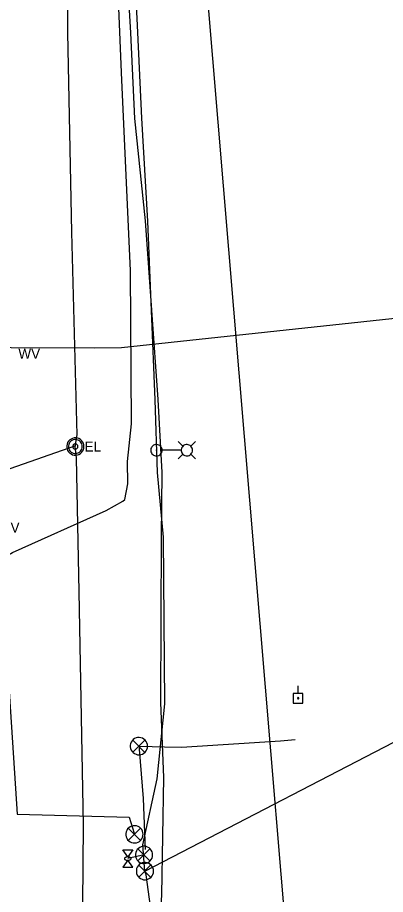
# Model space of a CAD drawing. Extents: x 600849 to 606371, y 330010 to 403088.
# Drawn here: x 604850 to 604990.5, y 333639.5 to 333973.9 of the extents above; entities that cross this region are included whole.
import ezdxf

# ---------------------------------------------------------------- set-up
doc = ezdxf.new("R2010")
doc.units = 0
for name, color, linetype in [('E_FTMS', 7, 'Continuous'), ('E_FTMS_Conduit', 7, 'Continuous'), ('E_LTG', 7, 'Continuous'), ('E_LTG_CID', 7, 'Continuous'), ('E_SIG', 7, 'Continuous'), ('E_UTL_AG', 7, 'Continuous'), ('E_UTL_E', 7, 'Continuous'), ('E_UTL_E_UG', 7, 'Continuous'), ('E_UTL_EPowerPole', 7, 'Continuous'), ('E_UTL_FO_UG_QWEST', 7, 'Continuous'), ('E_UTL_G', 7, 'Continuous'), ('E_UTL_SAN_UG_MMSD', 7, 'Continuous'), ('E_UTL_W', 7, 'Continuous'), ('E_UTL_W_UG', 7, 'Continuous')]:
    doc.layers.add(name, color=color, linetype=linetype)

# ---------------------------------------------------------------- blocks, each defined once
blk = doc.blocks.new('ACAD_PROXY_ENTITY')
at = {"layer": 'E_LTG'}
for points in [[(1843732.6, 1017005.2), (1843732.5, 1017007.1), (1843731.9, 1017008.9), (1843731, 1017010.6), (1843729.9, 1017012.1), (1843728.4, 1017013.4), (1843726.8, 1017014.3), (1843725, 1017014.9), (1843723.1, 1017015.2), (1843721.1, 1017015.1), (1843719.3, 1017014.7), (1843717.6, 1017013.9), (1843716, 1017012.8), (1843714.7, 1017011.4), (1843713.6, 1017009.8), (1843712.9, 1017008), (1843712.6, 1017006.1), (1843712.6, 1017004.2), (1843712.9, 1017002.3), (1843713.6, 1017000.6), (1843714.7, 1016998.9), (1843716, 1016997.6), (1843717.6, 1016996.4), (1843719.3, 1016995.7), (1843721.1, 1016995.2), (1843723.1, 1016995.1), (1843725, 1016995.4), (1843726.8, 1016996), (1843728.4, 1016997), (1843729.9, 1016998.2), (1843731, 1016999.7), (1843731.9, 1017001.4), (1843732.5, 1017003.3), (1843732.6, 1017005.2)], [(1843729.5, 1017012.3), (1843715.4, 1016998.1)], [(1843715.4, 1017012.1), (1843729.6, 1016997.9)]]:
    blk.add_lwpolyline(points, dxfattribs=at)

msp = doc.modelspace()

# ---------------------------------------------------------------- linework, layer by layer
at = {"layer": 'E_FTMS'}
for points in [[(604899.64, 333696.07), (604899.58, 333696.69), (604899.4, 333697.3), (604899.11, 333697.85), (604898.73, 333698.35), (604898.25, 333698.76), (604897.71, 333699.07), (604897.12, 333699.28), (604896.49, 333699.37), (604895.87, 333699.34), (604895.26, 333699.19), (604894.69, 333698.93), (604894.18, 333698.56), (604893.74, 333698.11), (604893.4, 333697.58), (604893.17, 333697), (604893.05, 333696.38), (604893.05, 333695.76), (604893.17, 333695.14), (604893.4, 333694.56), (604893.74, 333694.03), (604894.18, 333693.58), (604894.69, 333693.21), (604895.26, 333692.95), (604895.87, 333692.8), (604896.49, 333692.77), (604897.12, 333692.86), (604897.71, 333693.07), (604898.25, 333693.38), (604898.73, 333693.79), (604899.11, 333694.29), (604899.4, 333694.84), (604899.58, 333695.44), (604899.64, 333696.07)], [(604898.6, 333698.4), (604893.99, 333693.75)], [(604893.99, 333698.36), (604898.64, 333693.7)]]:
    msp.add_lwpolyline(points, dxfattribs=at)
at = {"layer": 'E_FTMS_Conduit'}
for points in [[(604894.37, 333357.39), (604896.64, 333466.11), (604897.17, 333555.99), (604901.76, 333584.15), (604905.09, 333639.3), (604905.9, 333684.1), (604904.77, 333712.67), (604904.93, 333775.72), (604905.22, 333800.4), (604903.67, 333828.24), (604898.91, 333896.44), (604894.79, 333935.39), (604893.25, 333968.09), (604888.86, 334043.3)], [(604898.92, 333656.62), (604898.12, 333676.08), (604896.59, 333694.9), (604896.66, 333696.09), (604906.18, 333695.84), (604912.62, 333695.7), (604950.41, 333698.04), (604955.97, 333698.66)]]:
    msp.add_lwpolyline(points, dxfattribs=at)
at = {"layer": 'E_LTG'}
for points in [[(604913.14, 333810.44), (604911.36, 333812.21)], [(604916.19, 333810.44), (604917.96, 333812.21)], [(604905.24, 333808.91), (604905.2, 333809.32), (604905.08, 333809.72), (604904.89, 333810.09), (604904.63, 333810.41), (604904.32, 333810.68), (604903.96, 333810.89), (604903.57, 333811.03), (604903.16, 333811.09), (604902.75, 333811.07), (604902.35, 333810.97), (604901.97, 333810.8), (604901.64, 333810.56), (604901.35, 333810.26), (604901.13, 333809.91), (604900.97, 333809.53), (604900.89, 333809.12), (604900.89, 333808.71), (604900.97, 333808.3), (604901.13, 333807.92), (604901.35, 333807.57), (604901.64, 333807.27), (604901.97, 333807.03), (604902.35, 333806.86), (604902.75, 333806.76), (604903.16, 333806.74), (604903.57, 333806.8), (604903.96, 333806.93), (604904.32, 333807.14), (604904.63, 333807.41), (604904.89, 333807.74), (604905.08, 333808.1), (604905.2, 333808.5), (604905.24, 333808.91)], [(604903.23, 333808.91), (604903.22, 333808.94), (604903.21, 333808.97), (604903.2, 333809), (604903.18, 333809.03), (604903.16, 333809.05), (604903.13, 333809.06), (604903.1, 333809.07), (604903.07, 333809.08), (604903.04, 333809.08), (604903.01, 333809.07), (604902.98, 333809.06), (604902.95, 333809.04), (604902.93, 333809.02), (604902.91, 333808.99), (604902.9, 333808.96), (604902.89, 333808.93), (604902.89, 333808.9), (604902.9, 333808.87), (604902.91, 333808.84), (604902.93, 333808.81), (604902.95, 333808.79), (604902.98, 333808.77), (604903.01, 333808.76), (604903.04, 333808.75), (604903.07, 333808.75), (604903.1, 333808.75), (604903.13, 333808.76), (604903.16, 333808.78), (604903.18, 333808.8), (604903.2, 333808.82), (604903.21, 333808.85), (604903.22, 333808.88), (604903.23, 333808.91)], [(604912.45, 333808.91), (604905.27, 333808.91)], [(604916.84, 333808.91), (604916.8, 333809.32), (604916.68, 333809.72), (604916.49, 333810.09), (604916.24, 333810.41), (604915.93, 333810.68), (604915.57, 333810.89), (604915.18, 333811.03), (604914.77, 333811.09), (604914.35, 333811.07), (604913.95, 333810.97), (604913.58, 333810.8), (604913.24, 333810.56), (604912.95, 333810.26), (604912.73, 333809.91), (604912.58, 333809.53), (604912.5, 333809.12), (604912.5, 333808.71), (604912.58, 333808.3), (604912.73, 333807.92), (604912.95, 333807.57), (604913.24, 333807.27), (604913.58, 333807.03), (604913.95, 333806.86), (604914.35, 333806.76), (604914.77, 333806.74), (604915.18, 333806.8), (604915.57, 333806.93), (604915.93, 333807.14), (604916.24, 333807.41), (604916.49, 333807.74), (604916.68, 333808.1), (604916.8, 333808.5), (604916.84, 333808.91)], [(604913.14, 333807.39), (604911.36, 333805.61)], [(604916.19, 333807.39), (604917.96, 333805.61)]]:
    msp.add_lwpolyline(points, dxfattribs=at)
at = {"layer": 'E_LTG_CID'}
for points in [[(604898.66, 333648.41), (604897.89, 333658.49), (604903.28, 333683.61), (604906.21, 333712.23), (604905.7, 333775.82), (604903.51, 333800.38), (604902.62, 333828.09), (604899.81, 333896.26), (604897.48, 333935.5), (604896.01, 333968.2), (604892.28, 334044.57), (604891.28, 334080.98), (604886.48, 334157.87), (604883.68, 334195.04)], [(604898.66, 333648.41), (605007.71, 333704.8), (605014.25, 333704.78), (605016.2, 333704.19)], [(604897.23, 333357.63), (604900.28, 333466.82), (604900.83, 333555.9), (604901.28, 333586.35), (604900.77, 333591.4), (604902.98, 333619.19), (604899.13, 333647), (604898.66, 333648.41)]]:
    msp.add_lwpolyline(points, dxfattribs=at)
at = {"layer": 'E_SIG'}
for points in [[(604897.95, 333662.44), (604897.89, 333663.07), (604897.71, 333663.67), (604897.43, 333664.23), (604897.04, 333664.72), (604896.56, 333665.13), (604896.02, 333665.44), (604895.43, 333665.65), (604894.81, 333665.74), (604894.18, 333665.71), (604893.57, 333665.56), (604893, 333665.3), (604892.49, 333664.94), (604892.06, 333664.48), (604891.72, 333663.96), (604891.48, 333663.37), (604891.37, 333662.76), (604891.37, 333662.13), (604891.48, 333661.51), (604891.72, 333660.93), (604892.06, 333660.4), (604892.49, 333659.95), (604893, 333659.59), (604893.57, 333659.32), (604894.18, 333659.18), (604894.81, 333659.15), (604895.43, 333659.24), (604896.02, 333659.44), (604896.56, 333659.75), (604897.04, 333660.17), (604897.43, 333660.66), (604897.71, 333661.22), (604897.89, 333661.82), (604897.95, 333662.44)], [(604896.91, 333664.78), (604892.3, 333660.12)], [(604892.3, 333664.73), (604896.96, 333660.08)], [(604901.61, 333654.59), (604901.55, 333655.22), (604901.37, 333655.82), (604901.09, 333656.38), (604900.7, 333656.87), (604900.22, 333657.28), (604899.68, 333657.59), (604899.09, 333657.8), (604898.47, 333657.89), (604897.84, 333657.86), (604897.23, 333657.71), (604896.66, 333657.45), (604896.15, 333657.09), (604895.72, 333656.63), (604895.38, 333656.11), (604895.14, 333655.52), (604895.03, 333654.91), (604895.03, 333654.28), (604895.14, 333653.66), (604895.38, 333653.08), (604895.72, 333652.55), (604896.15, 333652.1), (604896.66, 333651.74), (604897.23, 333651.47), (604897.84, 333651.33), (604898.47, 333651.3), (604899.09, 333651.39), (604899.68, 333651.59), (604900.22, 333651.9), (604900.7, 333652.32), (604901.09, 333652.81), (604901.37, 333653.37), (604901.55, 333653.97), (604901.61, 333654.59)], [(604900.57, 333656.93), (604895.96, 333652.27)], [(604895.96, 333656.88), (604900.62, 333652.23)]]:
    msp.add_lwpolyline(points, dxfattribs=at)
at = {"layer": 'E_UTL_AG'}
for points in [[(604890.19, 333656.47), (604894.01, 333656.47)], [(604892.1, 333653.81), (604890.19, 333656.47)], [(604894.01, 333656.47), (604892.1, 333653.81)], [(604892.1, 333652.54), (604890.19, 333649.87)], [(604893.37, 333653.17), (604893.35, 333653.29), (604893.28, 333653.41), (604893.17, 333653.52), (604893.02, 333653.61), (604892.84, 333653.69), (604892.63, 333653.75), (604892.4, 333653.79), (604892.16, 333653.81), (604891.92, 333653.8), (604891.68, 333653.77), (604891.47, 333653.72), (604891.27, 333653.65), (604891.1, 333653.57), (604890.97, 333653.46), (604890.88, 333653.35), (604890.84, 333653.23), (604890.84, 333653.11), (604890.88, 333652.99), (604890.97, 333652.88), (604891.1, 333652.78), (604891.27, 333652.69), (604891.47, 333652.62), (604891.68, 333652.57), (604891.92, 333652.54), (604892.16, 333652.54), (604892.4, 333652.56), (604892.63, 333652.59), (604892.84, 333652.66), (604893.02, 333652.73), (604893.17, 333652.83), (604893.28, 333652.94), (604893.35, 333653.05), (604893.37, 333653.17)], [(604894.01, 333649.87), (604892.1, 333652.54)], [(604890.19, 333649.87), (604894.01, 333649.87)]]:
    msp.add_lwpolyline(points, dxfattribs=at)
at = {"layer": 'E_UTL_E'}
for points in [[(604875.38, 333810.33), (604875.32, 333810.96), (604875.15, 333811.56), (604874.86, 333812.12), (604874.47, 333812.61), (604874, 333813.02), (604873.45, 333813.34), (604872.86, 333813.54), (604872.24, 333813.63), (604871.61, 333813.6), (604871, 333813.45), (604870.43, 333813.19), (604869.92, 333812.83), (604869.49, 333812.37), (604869.15, 333811.85), (604868.92, 333811.26), (604868.8, 333810.65), (604868.8, 333810.02), (604868.92, 333809.4), (604869.15, 333808.82), (604869.49, 333808.29), (604869.92, 333807.84), (604870.43, 333807.48), (604871, 333807.22), (604871.61, 333807.07), (604872.24, 333807.04), (604872.86, 333807.13), (604873.45, 333807.33), (604874, 333807.65), (604874.47, 333808.06), (604874.86, 333808.55), (604875.15, 333809.11), (604875.32, 333809.71), (604875.38, 333810.33)], [(604875.38, 333810.33), (604875.32, 333810.96), (604875.15, 333811.56), (604874.86, 333812.12), (604874.47, 333812.61), (604874, 333813.02), (604873.45, 333813.34), (604872.86, 333813.54), (604872.24, 333813.63), (604871.61, 333813.6), (604871, 333813.45), (604870.43, 333813.19), (604869.92, 333812.83), (604869.49, 333812.37), (604869.15, 333811.85), (604868.92, 333811.26), (604868.8, 333810.65), (604868.8, 333810.02), (604868.92, 333809.4), (604869.15, 333808.82), (604869.49, 333808.29), (604869.92, 333807.84), (604870.43, 333807.48), (604871, 333807.22), (604871.61, 333807.07), (604872.24, 333807.04), (604872.86, 333807.13), (604873.45, 333807.33), (604874, 333807.65), (604874.47, 333808.06), (604874.86, 333808.55), (604875.15, 333809.11), (604875.32, 333809.71), (604875.38, 333810.33)], [(604874.72, 333810.33), (604874.67, 333810.83), (604874.53, 333811.31), (604874.3, 333811.76), (604873.99, 333812.16), (604873.61, 333812.48), (604873.18, 333812.73), (604872.7, 333812.9), (604872.21, 333812.97), (604871.71, 333812.95), (604871.22, 333812.83), (604870.76, 333812.62), (604870.35, 333812.33), (604870.01, 333811.97), (604869.74, 333811.54), (604869.55, 333811.08), (604869.45, 333810.58), (604869.45, 333810.08), (604869.55, 333809.59), (604869.74, 333809.12), (604870.01, 333808.7), (604870.35, 333808.34), (604870.76, 333808.05), (604871.22, 333807.84), (604871.71, 333807.72), (604872.21, 333807.7), (604872.7, 333807.77), (604873.18, 333807.93), (604873.61, 333808.18), (604873.99, 333808.51), (604874.3, 333808.91), (604874.53, 333809.35), (604874.67, 333809.83), (604874.72, 333810.33)], [(604874.72, 333810.33), (604874.67, 333810.83), (604874.53, 333811.31), (604874.3, 333811.76), (604873.99, 333812.16), (604873.61, 333812.48), (604873.18, 333812.73), (604872.7, 333812.9), (604872.21, 333812.97), (604871.71, 333812.95), (604871.22, 333812.83), (604870.76, 333812.62), (604870.35, 333812.33), (604870.01, 333811.97), (604869.74, 333811.54), (604869.55, 333811.08), (604869.45, 333810.58), (604869.45, 333810.08), (604869.55, 333809.59), (604869.74, 333809.12), (604870.01, 333808.7), (604870.35, 333808.34), (604870.76, 333808.05), (604871.22, 333807.84), (604871.71, 333807.72), (604872.21, 333807.7), (604872.7, 333807.77), (604873.18, 333807.93), (604873.61, 333808.18), (604873.99, 333808.51), (604874.3, 333808.91), (604874.53, 333809.35), (604874.67, 333809.83), (604874.72, 333810.33)], [(604873.07, 333810.33), (604873.05, 333810.52), (604873, 333810.7), (604872.91, 333810.87), (604872.8, 333811.02), (604872.66, 333811.14), (604872.49, 333811.23), (604872.32, 333811.3), (604872.13, 333811.32), (604871.94, 333811.31), (604871.76, 333811.27), (604871.59, 333811.19), (604871.43, 333811.08), (604871.3, 333810.95), (604871.2, 333810.79), (604871.13, 333810.61), (604871.1, 333810.43), (604871.1, 333810.24), (604871.13, 333810.05), (604871.2, 333809.88), (604871.3, 333809.72), (604871.43, 333809.59), (604871.59, 333809.48), (604871.76, 333809.4), (604871.94, 333809.35), (604872.13, 333809.34), (604872.32, 333809.37), (604872.49, 333809.43), (604872.66, 333809.53), (604872.8, 333809.65), (604872.91, 333809.8), (604873, 333809.97), (604873.05, 333810.15), (604873.07, 333810.33)], [(604873.07, 333810.33), (604873.05, 333810.52), (604873, 333810.7), (604872.91, 333810.87), (604872.8, 333811.02), (604872.66, 333811.14), (604872.49, 333811.23), (604872.32, 333811.3), (604872.13, 333811.32), (604871.94, 333811.31), (604871.76, 333811.27), (604871.59, 333811.19), (604871.43, 333811.08), (604871.3, 333810.95), (604871.2, 333810.79), (604871.13, 333810.61), (604871.1, 333810.43), (604871.1, 333810.24), (604871.13, 333810.05), (604871.2, 333809.88), (604871.3, 333809.72), (604871.43, 333809.59), (604871.59, 333809.48), (604871.76, 333809.4), (604871.94, 333809.35), (604872.13, 333809.34), (604872.32, 333809.37), (604872.49, 333809.43), (604872.66, 333809.53), (604872.8, 333809.65), (604872.91, 333809.8), (604873, 333809.97), (604873.05, 333810.15), (604873.07, 333810.33)]]:
    msp.add_lwpolyline(points, dxfattribs=at)
at = {"layer": 'E_UTL_E_UG'}
for points in [[(604876.52, 333351.85), (604877.02, 333463.99), (604875.73, 333577.42), (604874.92, 333635.7), (604875.14, 333666.02), (604873.55, 333754.91), (604872.54, 333805.97), (604872.08, 333810.33), (604872.79, 333814.74), (604870.78, 333892.12), (604869.22, 333968.06), (604869.63, 334026.67)], [(604767.62, 333751), (604770.14, 333754.43), (604766.59, 333763.96), (604765.98, 333773.32), (604821.96, 333793.21), (604872.29, 333810.74)], [(604846.52, 333720.82), (604849.87, 333670.16), (604892.6, 333668.93), (604894.5, 333662.83)], [(604898.31, 333654.59), (604892.1, 333653.17)]]:
    msp.add_lwpolyline(points, dxfattribs=at)
at = {"layer": 'E_UTL_EPowerPole'}
for points in [[(604957.15, 333716.18), (604957.15, 333719.09)], [(604959, 333716.18), (604955.31, 333716.18)], [(604955.31, 333716.18), (604955.31, 333712.49)], [(604959, 333712.49), (604959, 333716.18)], [(604955.31, 333712.49), (604959, 333712.49)], [(604957.42, 333714.33), (604957.42, 333714.38), (604957.41, 333714.42), (604957.39, 333714.46), (604957.36, 333714.5), (604957.32, 333714.53), (604957.28, 333714.55), (604957.24, 333714.57), (604957.2, 333714.57), (604957.15, 333714.57), (604957.11, 333714.56), (604957.07, 333714.54), (604957.03, 333714.52), (604957, 333714.48), (604956.97, 333714.44), (604956.96, 333714.4), (604956.95, 333714.36), (604956.95, 333714.31), (604956.96, 333714.27), (604956.97, 333714.23), (604957, 333714.19), (604957.03, 333714.15), (604957.07, 333714.13), (604957.11, 333714.11), (604957.15, 333714.1), (604957.2, 333714.1), (604957.24, 333714.1), (604957.28, 333714.12), (604957.32, 333714.14), (604957.36, 333714.17), (604957.39, 333714.21), (604957.41, 333714.25), (604957.42, 333714.29), (604957.42, 333714.33)]]:
    msp.add_lwpolyline(points, dxfattribs=at)
at = {"layer": 'E_UTL_FO_UG_QWEST'}
msp.add_lwpolyline([(604064.36, 333597.95), (604125.52, 333607.24), (604222.69, 333622.89), (604294.58, 333635.82), (604348.76, 333642.01), (604429.81, 333649.86), (604519.71, 333664), (604602.19, 333686.85), (604652.71, 333705.68), (604723.21, 333725.29), (604801.25, 333748.09), (604835.09, 333762.42), (604848.03, 333769.94), (604883.85, 333785.99), (604890.17, 333789.47), (604890.94, 333790.11), (604892.16, 333796.08), (604892.06, 333804.65), (604893.55, 333818.96), (604893.11, 333877.27), (604889.73, 333952.96), (604886.58, 334030.08), (604884.67, 334105.68), (604880.28, 334183.13)], dxfattribs=at)
at = {"layer": 'E_UTL_SAN_UG_MMSD'}
msp.add_lwpolyline([(604978.83, 333311.92), (604918.55, 334029.79), (604889.58, 334663.41)], dxfattribs=at)
at = {"layer": 'E_UTL_W_UG'}
msp.add_lwpolyline([(604846.59, 333848.17), (604847.55, 333848.09), (604879.58, 333847.97), (604889.65, 333848.11), (605000.07, 333859.97), (605001.26, 333860.06), (605020.88, 333861.59), (605022.55, 333861.68)], dxfattribs=at)

# ---------------------------------------------------------------- block references
at = {"layer": 'E_LTG', "xscale": 0.32808333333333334, "yscale": 0.32808333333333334}
msp.add_blockref('ACAD_PROXY_ENTITY', (4.01, -14.03), dxfattribs=at)

# ---------------------------------------------------------------- texts
at = {"layer": 'E_UTL_E'}
msp.add_text('EL', height=3.849, dxfattribs=at).set_placement((604875.65, 333808.39))
msp.add_text('EL', height=3.849, dxfattribs=at).set_placement((604875.65, 333808.39))
at = {"layer": 'E_UTL_G'}
msp.add_text('GV', height=3.85, dxfattribs=at).set_placement((604843.34, 333777.49))
at = {"layer": 'E_UTL_W'}
msp.add_text('WV', height=3.85, dxfattribs=at).set_placement((604850.33, 333843.8))

doc.saveas('drawing.dxf')
